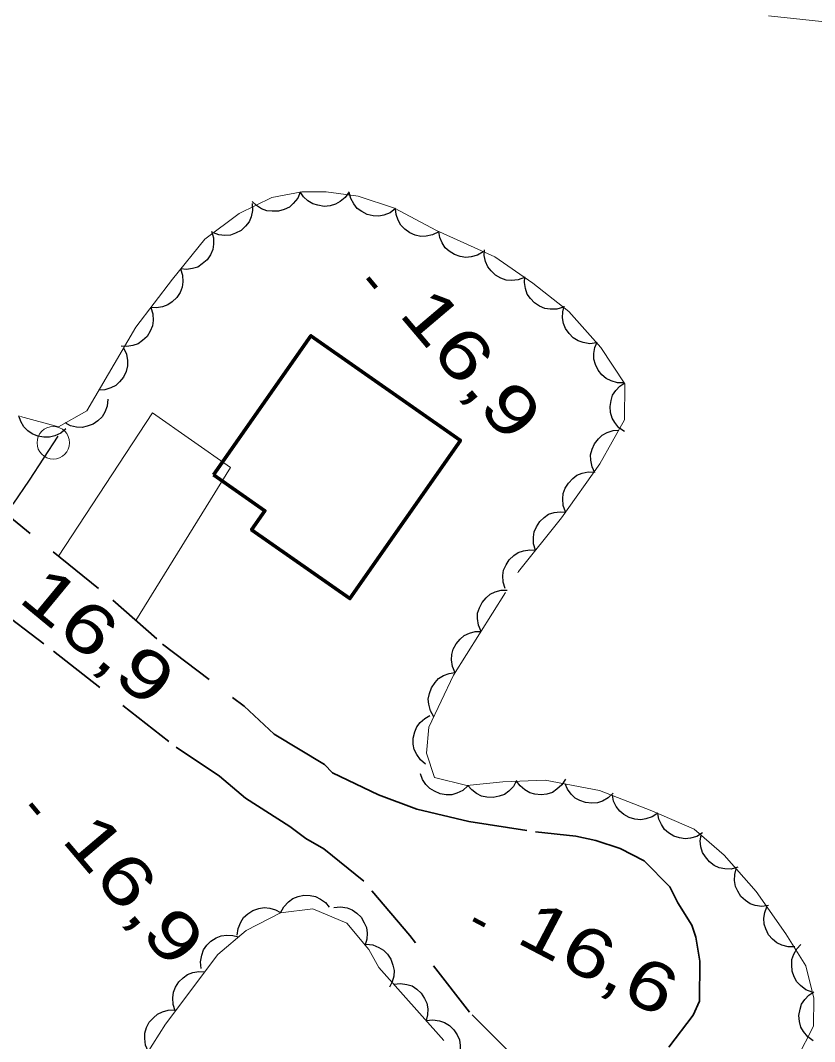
# Model space of a CAD drawing. Extents: x 386081 to 389416, y 5130568 to 5134082.
# Drawn here: x 387531.9 to 387580.7, y 5132084.6 to 5132147.3 of the extents above; entities that cross this region are included whole.
import ezdxf

# ---------------------------------------------------------------- set-up
doc = ezdxf.new("R2010")
doc.units = 0
doc.header["$LTSCALE"] = 1.2
for name, pattern in [('DOT_DASHED', [7.7, 5, -1.2, 0.3, -1.2]), ('LONG_DASHED', [7.5, 6, -1.5]), ('MEDIUM_DASHED', [4.5, 3, -1.5])]:
    doc.linetypes.add(name, pattern=pattern)
for name, color, linetype, lineweight in [('19', 7, 'Continuous', 13), ('21', 7, 'LONG_DASHED', 35), ('3', 7, 'Continuous', 140), ('31', 7, 'Continuous', 70), ('36', 7, 'Continuous', 13), ('41', 7, 'DOT_DASHED', 25), ('44', 7, 'Continuous', 25)]:
    doc.layers.add(name, color=color, linetype=linetype, lineweight=lineweight)

msp = doc.modelspace()

# ---------------------------------------------------------------- linework, layer by layer
at = {"layer": '19'}
msp.add_lwpolyline([(387538.97, 5132110.43), (387544.79, 5132119.84), (387539.99, 5132123.19), (387534.22, 5132114.38)], dxfattribs=at)
at = {"layer": '21', "linetype": 'MEDIUM_DASHED'}
for points in [[(387522.4, 5132124.26), (387529.68, 5132118.05), (387537.55, 5132111.69), (387540.61, 5132108.99), (387545.61, 5132105.17)], [(387519.47, 5132119.19), (387522.2, 5132117.03), (387526.73, 5132113.74), (387530.44, 5132111.17), (387533.91, 5132108.55), (387541.44, 5132102.66), (387544.1, 5132100.88)], [(387545.61, 5132105.17), (387547.47, 5132103.45), (387550.55, 5132101.59), (387551.04, 5132101.09), (387553.88, 5132099.72), (387556.22, 5132098.84), (387559.43, 5132098.09), (387563.51, 5132097.45), (387565.99, 5132097.19), (387567.22, 5132096.93), (387568.71, 5132096.43), (387570.19, 5132095.68), (387571.78, 5132094.07), (387572.27, 5132093.09), (387573.13, 5132091.73), (387573.37, 5132090.99), (387573.61, 5132089.51), (387573.59, 5132087.05), (387573.21, 5132086.19), (387571.71, 5132084.23)], [(387562.17, 5132083.67), (387559.47, 5132086.39), (387555.79, 5132091.09), (387552.97, 5132094.43), (387550.51, 5132096.42), (387549.4, 5132097.04), (387548.42, 5132097.78), (387545.71, 5132099.52), (387544.1, 5132100.88)]]:
    msp.add_lwpolyline(points, dxfattribs=at)
at = {"layer": '3'}
for p, q in [((387553.22, 5132131.48), (387553.73, 5132130.87)), ((387532.5, 5132099.18), (387533.01, 5132098.57)), ((387559.7, 5132092.09), (387560.41, 5132091.72))]:
    msp.add_line(p, q, dxfattribs=at)
at = {"layer": '31'}
msp.add_lwpolyline([(387543.74, 5132119.38), (387549.72, 5132127.93), (387558.91, 5132121.5), (387552.12, 5132111.78), (387546.08, 5132116.01), (387546.89, 5132117.18)], close=True, dxfattribs=at)
at = {"layer": '36'}
msp.add_circle((387533.895, 5132121.357), 1, dxfattribs=at)
at = {"layer": '41'}
msp.add_lwpolyline([(387534.17, 5132121.76), (387532.41, 5132119.06), (387531.41, 5132117.59)], dxfattribs=at)
at = {"layer": '44', "linetype": 'DOT_DASHED', "lineweight": 13}
for points in [[(387577.84, 5132147.57), (387585.26, 5132146.79)], [(387579.59, 5132083.56), (387580.59, 5132085.52), (387580.61, 5132087.25), (387580.13, 5132089.22), (387578.9, 5132091.19), (387577.07, 5132093.79), (387575.1, 5132096.02), (387573.26, 5132097.63), (387570.67, 5132098.75), (387567.46, 5132100), (387564.12, 5132100.64), (387561.52, 5132100.53), (387559.29, 5132100.3), (387557.32, 5132100.8), (387556.83, 5132102.28), (387556.97, 5132103.88), (387558.48, 5132107.07), (387562.48, 5132113.44), (387565.11, 5132116.75), (387567.48, 5132120.06), (387568.99, 5132122.76), (387569, 5132124.97), (387567.53, 5132127.2), (387565.57, 5132129.42), (387563.36, 5132131.16), (387561.02, 5132132.77), (387557.44, 5132134.39), (387554.85, 5132135.76), (387552.63, 5132136.51), (387550.65, 5132136.77), (387549.17, 5132136.77), (387547.31, 5132136.41), (387545.32, 5132135.44), (387543.21, 5132133.85), (387541.21, 5132131.4), (387538.96, 5132128.46), (387535.96, 5132123.31), (387534.22, 5132122.34), (387531.87, 5132122.97)], [(387539.16, 5132083.07), (387540.78, 5132085.65), (387544, 5132089.93), (387545.74, 5132091.4), (387547.85, 5132092.49), (387549.83, 5132092.72), (387551.93, 5132091.85), (387553.28, 5132090.24), (387553.89, 5132089.13), (387558.18, 5132084.31)]]:
    msp.add_lwpolyline(points, dxfattribs=at)
at = {"layer": '44'}
for points in [[(387549.07, 5132136.75), (387548.91, 5132136.37), (387548.64, 5132136.06), (387548.4, 5132135.83), (387548.08, 5132135.68), (387547.73, 5132135.58), (387547.34, 5132135.57), (387547.02, 5132135.6), (387546.69, 5132135.73), (387546.38, 5132135.93), (387546.12, 5132136.18)], [(387552.07, 5132136.77), (387551.83, 5132136.42), (387551.52, 5132136.17), (387551.24, 5132136), (387550.9, 5132135.91), (387550.53, 5132135.87), (387550.15, 5132135.94), (387549.84, 5132136.03), (387549.54, 5132136.22), (387549.27, 5132136.47), (387549.07, 5132136.77)], [(387554.92, 5132135.74), (387554.59, 5132135.48), (387554.21, 5132135.34), (387553.89, 5132135.27), (387553.54, 5132135.29), (387553.18, 5132135.38), (387552.84, 5132135.56), (387552.57, 5132135.74), (387552.35, 5132136.02), (387552.18, 5132136.35), (387552.08, 5132136.7)], [(387546.12, 5132136.05), (387546.14, 5132135.63), (387546.05, 5132135.23), (387545.92, 5132134.93), (387545.71, 5132134.65), (387545.43, 5132134.4), (387545.09, 5132134.23), (387544.79, 5132134.11), (387544.44, 5132134.09), (387544.07, 5132134.12), (387543.73, 5132134.24)], [(387557.57, 5132134.32), (387557.2, 5132134.12), (387556.8, 5132134.05), (387556.47, 5132134.03), (387556.13, 5132134.11), (387555.79, 5132134.25), (387555.49, 5132134.48), (387555.25, 5132134.71), (387555.08, 5132135.02), (387554.96, 5132135.37), (387554.92, 5132135.72)], [(387543.62, 5132134.35), (387543.74, 5132133.95), (387543.74, 5132133.55), (387543.69, 5132133.22), (387543.55, 5132132.9), (387543.34, 5132132.59), (387543.05, 5132132.34), (387542.78, 5132132.15), (387542.45, 5132132.05), (387542.08, 5132132), (387541.72, 5132132.03)], [(387560.31, 5132133.09), (387559.95, 5132132.87), (387559.56, 5132132.77), (387559.23, 5132132.73), (387558.88, 5132132.79), (387558.54, 5132132.91), (387558.22, 5132133.13), (387557.97, 5132133.33), (387557.78, 5132133.63), (387557.64, 5132133.97), (387557.57, 5132134.33)], [(387562.85, 5132131.51), (387562.46, 5132131.36), (387562.05, 5132131.33), (387561.72, 5132131.35), (387561.39, 5132131.47), (387561.07, 5132131.65), (387560.8, 5132131.91), (387560.59, 5132132.17), (387560.45, 5132132.49), (387560.37, 5132132.85), (387560.38, 5132133.21)], [(387541.7, 5132132.04), (387541.84, 5132131.65), (387541.85, 5132131.24), (387541.81, 5132130.91), (387541.68, 5132130.59), (387541.48, 5132130.28), (387541.2, 5132130.02), (387540.94, 5132129.82), (387540.6, 5132129.7), (387540.24, 5132129.64), (387539.88, 5132129.66)], [(387565.23, 5132129.69), (387564.83, 5132129.56), (387564.42, 5132129.56), (387564.1, 5132129.6), (387563.77, 5132129.74), (387563.46, 5132129.94), (387563.21, 5132130.22), (387563.01, 5132130.49), (387562.9, 5132130.82), (387562.85, 5132131.19), (387562.87, 5132131.55)], [(387539.88, 5132129.66), (387540.01, 5132129.27), (387540.02, 5132128.86), (387539.99, 5132128.53), (387539.85, 5132128.21), (387539.66, 5132127.89), (387539.37, 5132127.63), (387539.11, 5132127.44), (387538.78, 5132127.32), (387538.42, 5132127.26), (387538.06, 5132127.28)], [(387567.27, 5132127.5), (387566.85, 5132127.44), (387566.45, 5132127.51), (387566.14, 5132127.61), (387565.84, 5132127.8), (387565.58, 5132128.06), (387565.37, 5132128.38), (387565.23, 5132128.68), (387565.18, 5132129.03), (387565.19, 5132129.4), (387565.28, 5132129.75)], [(387538.21, 5132127.18), (387538.39, 5132126.8), (387538.45, 5132126.4), (387538.46, 5132126.07), (387538.37, 5132125.73), (387538.21, 5132125.39), (387537.96, 5132125.1), (387537.73, 5132124.87), (387537.42, 5132124.72), (387537.06, 5132124.61), (387536.7, 5132124.58)], [(387568.96, 5132125.03), (387568.55, 5132125.03), (387568.16, 5132125.15), (387567.86, 5132125.3), (387567.6, 5132125.53), (387567.37, 5132125.82), (387567.21, 5132126.17), (387567.11, 5132126.48), (387567.11, 5132126.83), (387567.17, 5132127.2), (387567.31, 5132127.53)], [(387568.99, 5132122.04), (387568.64, 5132122.27), (387568.39, 5132122.59), (387568.22, 5132122.87), (387568.13, 5132123.21), (387568.1, 5132123.58), (387568.16, 5132123.96), (387568.25, 5132124.27), (387568.45, 5132124.57), (387568.7, 5132124.84), (387569, 5132125.04)], [(387537.25, 5132124.03), (387537.21, 5132123.61), (387537.06, 5132123.23), (387536.9, 5132122.95), (387536.64, 5132122.7), (387536.34, 5132122.49), (387535.98, 5132122.37), (387535.66, 5132122.29), (387535.31, 5132122.32), (387534.95, 5132122.4), (387534.63, 5132122.57)], [(387534.67, 5132122.22), (387534.35, 5132121.95), (387533.98, 5132121.78), (387533.67, 5132121.69), (387533.31, 5132121.69), (387532.95, 5132121.75), (387532.6, 5132121.91), (387532.32, 5132122.08), (387532.09, 5132122.34), (387531.89, 5132122.66), (387531.77, 5132123)], [(387567.17, 5132119.51), (387566.99, 5132119.88), (387566.92, 5132120.28), (387566.9, 5132120.62), (387566.99, 5132120.96), (387567.14, 5132121.29), (387567.38, 5132121.59), (387567.61, 5132121.82), (387567.93, 5132121.98), (387568.28, 5132122.1), (387568.64, 5132122.13)], [(387565.37, 5132117.11), (387565.22, 5132117.5), (387565.2, 5132117.91), (387565.22, 5132118.24), (387565.35, 5132118.57), (387565.54, 5132118.88), (387565.81, 5132119.15), (387566.06, 5132119.36), (387566.39, 5132119.48), (387566.75, 5132119.56), (387567.11, 5132119.55)], [(387563.52, 5132114.75), (387563.39, 5132115.15), (387563.39, 5132115.55), (387563.43, 5132115.88), (387563.57, 5132116.2), (387563.78, 5132116.51), (387564.06, 5132116.77), (387564.32, 5132116.96), (387564.66, 5132117.07), (387565.03, 5132117.12), (387565.39, 5132117.1)], [(387561.65, 5132112.4), (387561.53, 5132112.8), (387561.52, 5132113.2), (387561.56, 5132113.53), (387561.71, 5132113.85), (387561.91, 5132114.16), (387562.19, 5132114.42), (387562.46, 5132114.61), (387562.79, 5132114.72), (387563.16, 5132114.77), (387563.52, 5132114.75)], [(387560.18, 5132109.77), (387560.01, 5132110.15), (387559.96, 5132110.56), (387559.96, 5132110.89), (387560.07, 5132111.22), (387560.24, 5132111.55), (387560.49, 5132111.84), (387560.73, 5132112.06), (387561.05, 5132112.2), (387561.41, 5132112.3), (387561.77, 5132112.31)], [(387558.58, 5132107.23), (387558.41, 5132107.61), (387558.36, 5132108.02), (387558.37, 5132108.35), (387558.47, 5132108.68), (387558.64, 5132109.01), (387558.9, 5132109.3), (387559.14, 5132109.52), (387559.46, 5132109.66), (387559.82, 5132109.76), (387560.18, 5132109.77)], [(387557.28, 5132104.53), (387557.07, 5132104.89), (387556.97, 5132105.29), (387556.93, 5132105.61), (387557, 5132105.96), (387557.13, 5132106.31), (387557.35, 5132106.62), (387557.56, 5132106.87), (387557.86, 5132107.05), (387558.21, 5132107.19), (387558.56, 5132107.24)], [(387556.77, 5132101.61), (387556.45, 5132101.87), (387556.22, 5132102.21), (387556.07, 5132102.51), (387556.01, 5132102.85), (387556.01, 5132103.22), (387556.11, 5132103.59), (387556.22, 5132103.9), (387556.44, 5132104.17), (387556.72, 5132104.42), (387557.03, 5132104.6)], [(387559.37, 5132100.28), (387559.06, 5132100), (387558.69, 5132099.83), (387558.37, 5132099.73), (387558.02, 5132099.73), (387557.66, 5132099.79), (387557.31, 5132099.95), (387557.02, 5132100.11), (387556.79, 5132100.37), (387556.58, 5132100.68), (387556.46, 5132101.02)], [(387562.36, 5132100.62), (387562.16, 5132100.25), (387561.87, 5132099.96), (387561.61, 5132099.76), (387561.28, 5132099.64), (387560.92, 5132099.57), (387560.53, 5132099.59), (387560.21, 5132099.65), (387559.9, 5132099.81), (387559.6, 5132100.03), (387559.37, 5132100.31)], [(387565.36, 5132100.69), (387565.14, 5132100.34), (387564.83, 5132100.07), (387564.56, 5132099.88), (387564.22, 5132099.78), (387563.86, 5132099.73), (387563.48, 5132099.78), (387563.16, 5132099.85), (387562.86, 5132100.04), (387562.57, 5132100.28), (387562.36, 5132100.57)], [(387568.28, 5132099.84), (387567.99, 5132099.55), (387567.63, 5132099.35), (387567.32, 5132099.24), (387566.97, 5132099.21), (387566.6, 5132099.25), (387566.24, 5132099.39), (387565.95, 5132099.53), (387565.7, 5132099.78), (387565.48, 5132100.08), (387565.34, 5132100.41)], [(387571.04, 5132098.61), (387570.69, 5132098.37), (387570.3, 5132098.25), (387569.98, 5132098.19), (387569.63, 5132098.23), (387569.28, 5132098.33), (387568.95, 5132098.53), (387568.69, 5132098.72), (387568.48, 5132099.01), (387568.32, 5132099.35), (387568.24, 5132099.7)], [(387573.78, 5132097.4), (387573.43, 5132097.18), (387573.04, 5132097.07), (387572.71, 5132097.02), (387572.36, 5132097.08), (387572.01, 5132097.19), (387571.69, 5132097.4), (387571.44, 5132097.61), (387571.25, 5132097.9), (387571.1, 5132098.24), (387571.03, 5132098.59)], [(387575.95, 5132095.28), (387575.54, 5132095.17), (387575.14, 5132095.19), (387574.81, 5132095.24), (387574.5, 5132095.4), (387574.2, 5132095.62), (387573.96, 5132095.92), (387573.78, 5132096.19), (387573.68, 5132096.53), (387573.64, 5132096.9), (387573.69, 5132097.25)], [(387577.83, 5132092.93), (387577.42, 5132092.87), (387577.02, 5132092.94), (387576.7, 5132093.04), (387576.41, 5132093.23), (387576.14, 5132093.49), (387575.94, 5132093.82), (387575.8, 5132094.11), (387575.75, 5132094.46), (387575.76, 5132094.83), (387575.84, 5132095.18)], [(387547.86, 5132092.49), (387548.06, 5132092.86), (387548.34, 5132093.15), (387548.6, 5132093.36), (387548.93, 5132093.49), (387549.29, 5132093.56), (387549.67, 5132093.54), (387550, 5132093.49), (387550.31, 5132093.33), (387550.61, 5132093.11), (387550.84, 5132092.84)], [(387545.2, 5132091.12), (387545.25, 5132091.53), (387545.41, 5132091.91), (387545.58, 5132092.19), (387545.84, 5132092.43), (387546.15, 5132092.62), (387546.52, 5132092.74), (387546.84, 5132092.8), (387547.19, 5132092.77), (387547.55, 5132092.67), (387547.86, 5132092.5)], [(387551.13, 5132092.81), (387551.54, 5132092.85), (387551.94, 5132092.78), (387552.25, 5132092.67), (387552.54, 5132092.47), (387552.8, 5132092.21), (387553, 5132091.87), (387553.13, 5132091.58), (387553.17, 5132091.23), (387553.15, 5132090.86), (387553.05, 5132090.51)], [(387579.46, 5132090.4), (387579.04, 5132090.39), (387578.65, 5132090.5), (387578.35, 5132090.63), (387578.08, 5132090.86), (387577.84, 5132091.14), (387577.67, 5132091.49), (387577.57, 5132091.79), (387577.55, 5132092.15), (387577.6, 5132092.51), (387577.73, 5132092.85)], [(387542.98, 5132089.07), (387542.94, 5132089.48), (387543.01, 5132089.88), (387543.12, 5132090.2), (387543.32, 5132090.49), (387543.58, 5132090.75), (387543.91, 5132090.94), (387544.21, 5132091.08), (387544.56, 5132091.12), (387544.93, 5132091.1), (387545.27, 5132091.01)], [(387553.11, 5132090.55), (387553.53, 5132090.51), (387553.9, 5132090.36), (387554.19, 5132090.19), (387554.43, 5132089.94), (387554.64, 5132089.63), (387554.76, 5132089.27), (387554.84, 5132088.95), (387554.81, 5132088.6), (387554.72, 5132088.24), (387554.55, 5132087.92)], [(387580.52, 5132087.62), (387580.13, 5132087.76), (387579.8, 5132088.01), (387579.57, 5132088.24), (387579.4, 5132088.55), (387579.28, 5132088.9), (387579.26, 5132089.29), (387579.27, 5132089.61), (387579.39, 5132089.94), (387579.57, 5132090.27), (387579.81, 5132090.53)], [(387541.39, 5132086.47), (387541.26, 5132086.86), (387541.24, 5132087.27), (387541.28, 5132087.6), (387541.41, 5132087.92), (387541.6, 5132088.24), (387541.88, 5132088.5), (387542.14, 5132088.7), (387542.47, 5132088.82), (387542.84, 5132088.88), (387543.2, 5132088.86)], [(387554.81, 5132088.1), (387555.22, 5132088.15), (387555.62, 5132088.09), (387555.94, 5132087.99), (387556.23, 5132087.8), (387556.5, 5132087.54), (387556.7, 5132087.22), (387556.85, 5132086.93), (387556.9, 5132086.58), (387556.89, 5132086.21), (387556.8, 5132085.86)], [(387580.58, 5132084.63), (387580.24, 5132084.87), (387579.98, 5132085.19), (387579.82, 5132085.47), (387579.73, 5132085.81), (387579.7, 5132086.18), (387579.77, 5132086.56), (387579.86, 5132086.87), (387580.06, 5132087.16), (387580.31, 5132087.43), (387580.61, 5132087.63)], [(387539.73, 5132083.98), (387539.56, 5132084.36), (387539.51, 5132084.76), (387539.52, 5132085.09), (387539.62, 5132085.43), (387539.79, 5132085.76), (387540.04, 5132086.04), (387540.29, 5132086.26), (387540.61, 5132086.41), (387540.96, 5132086.5), (387541.32, 5132086.52)], [(387556.8, 5132085.86), (387557.22, 5132085.91), (387557.62, 5132085.85), (387557.93, 5132085.75), (387558.23, 5132085.56), (387558.5, 5132085.3), (387558.7, 5132084.98), (387558.84, 5132084.69), (387558.89, 5132084.34), (387558.88, 5132083.97), (387558.8, 5132083.62)]]:
    msp.add_lwpolyline(points, dxfattribs=at)

# ---------------------------------------------------------------- texts
at = {"layer": '3'}
for s, rotation, width, p in [('16,9   ', 310.294, 1.35, (387555.05, 5132129.26)), ('16,9   ', 320.481, 1.35, (387531.65, 5132111.68)), ('16,9   ', 310.294, 1.35, (387534.33, 5132096.96)), ('16,6   ', 332.365, 1.3, (387562.23, 5132090.72))]:
    msp.add_text(s, height=3, rotation=rotation, dxfattribs=dict(at, width=width)).set_placement(p)

doc.saveas('drawing.dxf')
